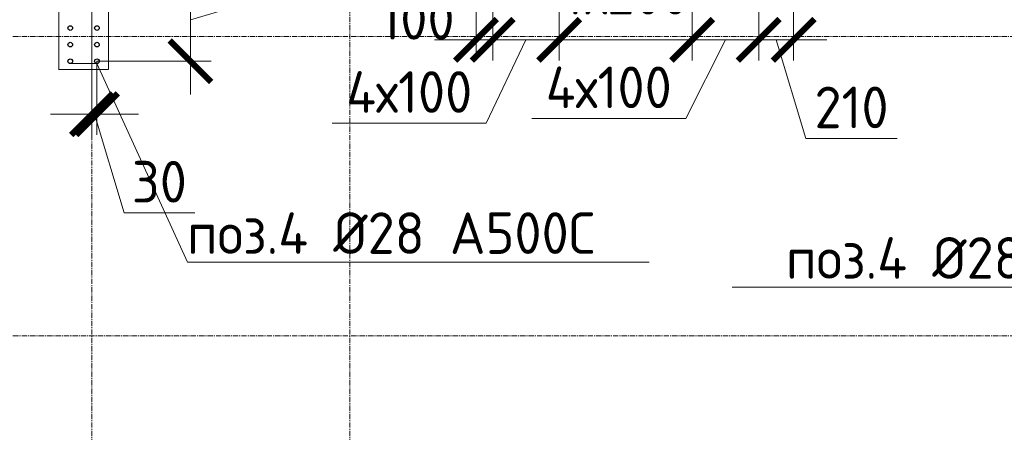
# Model space of a CAD drawing. Header units: millimetres. Extents: x -56135 to 1694203, y -446411 to -23139.
# Tile 276 of 311: x 980174 to 986095, y -75050 to -72570. Entities that reach past the tile are written whole.
import ezdxf
from ezdxf import colors
from ezdxf.entities.mleader import LeaderData, LeaderLine
from ezdxf.math import Vec2, Vec3

# ---------------------------------------------------------------- set-up
doc = ezdxf.new("R2010")
doc.units = ezdxf.units.MM
for name, pattern in [('01 Штриховая _4 мм_', [6, 3.5, -2.5]), ('______5', [1100, 800, -100, 100, -100]), ('HIDDEN2', [4.7625, 3.175, -1.5875]), ('осевая', [50.8, 31.75, -6.35, 6.35, -6.35])]:
    doc.linetypes.add(name, pattern=pattern)
for name, color, linetype, lineweight in [('1 Стены', 3, 'Continuous', 30), ('Оси', 40, '______5', 18), ('подоснова', 151, 'Continuous', 5), ('РАЗМЕРЫ', 1, 'Continuous', 9), ('СТЕНЫ', 3, 'Continuous', 30)]:
    doc.layers.add(name, color=color, linetype=linetype, lineweight=lineweight)
doc.styles.add('GOST-2.304_Type-B', font='GOST_Common.ttf')
doc.dimstyles.new('СПДС', dxfattribs={"dimscale": 100, "dimtxt": 2.5, "dimasz": 2.5, "dimexe": 1.25, "dimexo": 0, "dimtad": 1, "dimdec": 0, "dimtxsty": 'GOST-2.304_Type-B', "dimblk": 'ARCHTICK', "dimcen": 2.5, "dimdle": 2, "dimadec": 0, "dimazin": 2, "dimtfac": 0.75, "dimtdec": 0, "dimtmove": 1, "dimatfit": 3, "dimfxl": 1, "dimtolj": 1, "dimarcsym": 1})

# ---------------------------------------------------------------- blocks, each defined once
blk = doc.blocks.new('оси 2.2-2.3')
at = {"layer": 'Оси', "color": 16, "linetype": 'осевая', "lineweight": 0, "transparency": 33554687}
for p, q in [((494304.9, -104267.9), (494304.9, -134893.5)), ((495854.9, -104267.9), (495854.9, -134893.5)), ((468076.3, -117695.4), (524372.9, -117695.4)), ((468076.3, -119495.4), (524372.9, -119495.4))]:
    blk.add_line(p, q, dxfattribs=at)
blk = doc.blocks.new('стены тп')
at = {"layer": '1 Стены', "color": 252, "linetype": 'HIDDEN2', "lineweight": 0, "true_color": 0x939598}
for p, q in [((882540.4, -198925.6), (882540.4, -197675.6)), ((882240.6, -197745.6), (882240.6, -198925.6)), ((882240.6, -198925.6), (882540.4, -198925.6))]:
    blk.add_line(p, q, dxfattribs=at)
blk = doc.blocks.new('_None')
blk = doc.blocks.new('_ArchTick')
at = {"color": 0, "linetype": 'ByBlock', "const_width": 0.15}
blk.add_lwpolyline([(-0.5, -0.5), (0.5, 0.5)], dxfattribs=at)
blk = doc.blocks.new('*D1822')
at = {"layer": 'DEFPOINTS', "color": 0, "transparency": 16777216}
for p in [(980638.4, -72320, -360), (980638.4, -72820, -360), (981200.4, -72820)]:
    blk.add_point(p, dxfattribs=at)
at = {"layer": 'РАЗМЕРЫ', "color": 0, "lineweight": -2, "transparency": 16777216}
for p, q in [((981794.2, -72391.9), (981794.2, -71491.9)), ((981200.4, -72120), (981200.4, -73020)), ((980638.4, -72320), (981325.4, -72320)), ((981200.4, -72570), (981794.2, -72391.9)), ((980638.4, -72820), (981325.4, -72820))]:
    blk.add_line(p, q, dxfattribs=at)
at = {"layer": 'РАЗМЕРЫ', "color": 0, "lineweight": -2, "transparency": 16777216, "xscale": 250, "yscale": 250, "zscale": 250}
for p, rotation in [((981200.4, -72320), 90), ((981200.4, -72820), 270)]:
    blk.add_blockref('_ArchTick', p, dxfattribs=dict(at, rotation=rotation))
at = {"layer": 'РАЗМЕРЫ', "color": 0, "transparency": 16777216, "insert": (981606.7, -71941.9), "char_height": 250, "attachment_point": 5, "rotation": 90, "style": 'GOST-2.304_Type-B'}
blk.add_mtext('\\A1;5х100', dxfattribs=at)
blk = doc.blocks.new('*D1711')
at = {"layer": 'DEFPOINTS', "color": 0, "transparency": 16777216}
for p in [(982918.2, -72116, -360), (983018.2, -72100, -360), (983018.2, -72691)]:
    blk.add_point(p, dxfattribs=at)
at = {"layer": 'РАЗМЕРЫ', "color": 0, "lineweight": -2, "transparency": 16777216}
for p, q in [((982918.2, -72116), (982918.2, -72816)), ((983018.2, -72100), (983018.2, -72816)), ((982918.2, -72691), (982668.2, -72691)), ((982918.2, -72691), (983018.2, -72691)), ((983018.2, -72691), (983268.2, -72691))]:
    blk.add_line(p, q, dxfattribs=at)
at = {"layer": 'РАЗМЕРЫ', "color": 0, "lineweight": -2, "transparency": 16777216, "xscale": 250, "yscale": 250, "zscale": 250}
blk.add_blockref('_ArchTick', (982918.2, -72691), dxfattribs=at)
at = {"layer": 'РАЗМЕРЫ', "color": 0, "lineweight": -2, "transparency": 16777216, "xscale": 250, "yscale": 250, "zscale": 250, "rotation": 180}
blk.add_blockref('_ArchTick', (983018.2, -72691), dxfattribs=at)
at = {"layer": 'РАЗМЕРЫ', "color": 0, "transparency": 16777216, "insert": (982566.2, -72564.6), "char_height": 250, "attachment_point": 5, "style": 'GOST-2.304_Type-B'}
blk.add_mtext('\\A1;100', dxfattribs=at)
blk = doc.blocks.new('*D1712')
at = {"layer": 'DEFPOINTS', "color": 0, "transparency": 16777216}
for p in [(983418.2, -72100, -360), (984218.2, -72100, -360), (984218.2, -72691)]:
    blk.add_point(p, dxfattribs=at)
at = {"layer": 'РАЗМЕРЫ', "color": 0, "lineweight": -2, "transparency": 16777216}
for p, q in [((983418.2, -72100), (983418.2, -72816)), ((984218.2, -72100), (984218.2, -72816)), ((983218.2, -72691), (984418.2, -72691))]:
    blk.add_line(p, q, dxfattribs=at)
at = {"layer": 'РАЗМЕРЫ', "color": 0, "lineweight": -2, "transparency": 16777216, "xscale": 250, "yscale": 250, "zscale": 250, "rotation": 180}
blk.add_blockref('_ArchTick', (983418.2, -72691), dxfattribs=at)
at = {"layer": 'РАЗМЕРЫ', "color": 0, "lineweight": -2, "transparency": 16777216, "xscale": 250, "yscale": 250, "zscale": 250}
blk.add_blockref('_ArchTick', (984218.2, -72691), dxfattribs=at)
at = {"layer": 'РАЗМЕРЫ', "color": 0, "transparency": 16777216, "insert": (983796.6, -72413.7), "char_height": 250, "attachment_point": 5, "style": 'GOST-2.304_Type-B'}
blk.add_mtext('\\A1;4х200', dxfattribs=at)
blk = doc.blocks.new('*D1713')
at = {"layer": 'DEFPOINTS', "color": 0, "transparency": 16777216}
for p in [(984618.2, -72100, -360), (984828.2, -72116, -360), (984828.2, -72691)]:
    blk.add_point(p, dxfattribs=at)
at = {"layer": 'РАЗМЕРЫ', "color": 0, "lineweight": -2, "transparency": 16777216}
for p, q in [((984618.2, -72100), (984618.2, -72816)), ((984828.2, -72116), (984828.2, -72816)), ((984418.2, -72691), (985028.2, -72691)), ((984723.2, -72691), (984901.3, -73284.7)), ((984901.3, -73284.7), (985451.3, -73284.7))]:
    blk.add_line(p, q, dxfattribs=at)
at = {"layer": 'РАЗМЕРЫ', "color": 0, "lineweight": -2, "transparency": 16777216, "xscale": 250, "yscale": 250, "zscale": 250, "rotation": 180}
blk.add_blockref('_ArchTick', (984618.2, -72691), dxfattribs=at)
at = {"layer": 'РАЗМЕРЫ', "color": 0, "lineweight": -2, "transparency": 16777216, "xscale": 250, "yscale": 250, "zscale": 250}
blk.add_blockref('_ArchTick', (984828.2, -72691), dxfattribs=at)
at = {"layer": 'РАЗМЕРЫ', "color": 0, "transparency": 16777216, "insert": (985176.3, -73097.2), "char_height": 250, "attachment_point": 5, "style": 'GOST-2.304_Type-B'}
blk.add_mtext('\\A1;210', dxfattribs=at)
blk = doc.blocks.new('*D1741')
at = {"layer": 'DEFPOINTS', "color": 0, "transparency": 16777216}
for p in [(980608.2, -72820, -360), (980638.4, -72820), (980638.4, -73137.9)]:
    blk.add_point(p, dxfattribs=at)
at = {"layer": 'РАЗМЕРЫ', "color": 0, "lineweight": -2, "transparency": 16777216}
for p, q in [((980608.2, -72820), (980608.2, -73262.9)), ((980638.4, -72820), (980638.4, -73262.9)), ((980608.2, -73137.9), (980358.2, -73137.9)), ((980608.2, -73137.9), (980638.4, -73137.9)), ((980608.2, -73137.9), (980638.4, -73137.9)), ((980623.3, -73137.9), (980801.4, -73731.7)), ((980638.4, -73137.9), (980888.4, -73137.9)), ((980801.4, -73731.7), (981226.4, -73731.7))]:
    blk.add_line(p, q, dxfattribs=at)
at = {"layer": 'РАЗМЕРЫ', "color": 0, "lineweight": -2, "transparency": 16777216, "xscale": 250, "yscale": 250, "zscale": 250}
blk.add_blockref('_ArchTick', (980608.2, -73137.9), dxfattribs=at)
at = {"layer": 'РАЗМЕРЫ', "color": 0, "lineweight": -2, "transparency": 16777216, "xscale": 250, "yscale": 250, "zscale": 250, "rotation": 180}
blk.add_blockref('_ArchTick', (980638.4, -73137.9), dxfattribs=at)
at = {"layer": 'РАЗМЕРЫ', "color": 0, "transparency": 16777216, "insert": (981013.9, -73544.2), "char_height": 250, "attachment_point": 5, "style": 'GOST-2.304_Type-B'}
blk.add_mtext('\\A1;30', dxfattribs=at)
blk = doc.blocks.new('*D1586')
at = {"layer": 'DEFPOINTS', "color": 0, "transparency": 16777216}
for p in [(983418.2, -72100, -200), (983018.2, -72351.9, 160), (983018.2, -72691)]:
    blk.add_point(p, dxfattribs=at)
at = {"layer": 'РАЗМЕРЫ', "color": 0, "lineweight": -2, "transparency": 16777216}
for p, q in [((983418.2, -72100), (983418.2, -72816)), ((983018.2, -72351.9), (983018.2, -72816)), ((983618.2, -72691), (982818.2, -72691)), ((983218.2, -72691), (982978.9, -73192)), ((982978.9, -73192), (982053.9, -73192))]:
    blk.add_line(p, q, dxfattribs=at)
at = {"layer": 'РАЗМЕРЫ', "color": 0, "lineweight": -2, "transparency": 16777216, "xscale": 250, "yscale": 250, "zscale": 250, "rotation": 180}
blk.add_blockref('_ArchTick', (983018.2, -72691), dxfattribs=at)
at = {"layer": 'РАЗМЕРЫ', "color": 0, "lineweight": -2, "transparency": 16777216, "xscale": 250, "yscale": 250, "zscale": 250}
blk.add_blockref('_ArchTick', (983418.2, -72691), dxfattribs=at)
at = {"layer": 'РАЗМЕРЫ', "color": 0, "transparency": 16777216, "insert": (982516.4, -73004.5), "char_height": 250, "attachment_point": 5, "style": 'GOST-2.304_Type-B'}
blk.add_mtext('\\A1;4х100', dxfattribs=at)
blk = doc.blocks.new('*D1587')
at = {"layer": 'DEFPOINTS', "color": 0, "transparency": 16777216}
for p in [(984618.2, -72072, -200), (984218.2, -72324, 160), (984218.2, -72691)]:
    blk.add_point(p, dxfattribs=at)
at = {"layer": 'РАЗМЕРЫ', "color": 0, "lineweight": -2, "transparency": 16777216}
for p, q in [((984618.2, -72072), (984618.2, -72816)), ((984218.2, -72324), (984218.2, -72816)), ((984818.2, -72691), (984018.2, -72691)), ((984418.2, -72691), (984178.9, -73164)), ((984178.9, -73164), (983253.9, -73164))]:
    blk.add_line(p, q, dxfattribs=at)
at = {"layer": 'РАЗМЕРЫ', "color": 0, "lineweight": -2, "transparency": 16777216, "xscale": 250, "yscale": 250, "zscale": 250, "rotation": 180}
blk.add_blockref('_ArchTick', (984218.2, -72691), dxfattribs=at)
at = {"layer": 'РАЗМЕРЫ', "color": 0, "lineweight": -2, "transparency": 16777216, "xscale": 250, "yscale": 250, "zscale": 250}
blk.add_blockref('_ArchTick', (984618.2, -72691), dxfattribs=at)
at = {"layer": 'РАЗМЕРЫ', "color": 0, "transparency": 16777216, "insert": (983716.4, -72976.5), "char_height": 250, "attachment_point": 5, "style": 'GOST-2.304_Type-B'}
blk.add_mtext('\\A1;4х100', dxfattribs=at)
blk = doc.blocks.new('стены  тп')
at = {"layer": 'СТЕНЫ', "color": 251, "linetype": '01 Штриховая _4 мм_', "lineweight": 0, "true_color": 0x636466}
for p, q in [((562662.1, -328025.7, 3100), (562662.1, -326775.7, 3100)), ((562362.3, -326845.7, 3100), (562362.3, -328025.7, 3100)), ((562362.3, -328025.7, 3100), (562662.1, -328025.7, 3100))]:
    blk.add_line(p, q, dxfattribs=at)
blk = doc.blocks.new('прпрп')
at = {"layer": '1 Стены', "color": 252, "lineweight": 0, "true_color": 0x939598}
for p, q in [((980408.2, -72870, -200), (980408.2, -65220, -200)), ((980608.2, -65470, -200), (980608.2, -72870, -200)), ((980407.9, -72870, 160), (980607.9, -72870, 160)), ((980408, -72870, -560), (980608, -72870, -560)), ((980608, -72870, -200), (980408, -72870, -200)), ((980608, -72870, -200), (980408, -72870, -200)), ((980608, -72870, -200), (980408, -72870, -200)), ((980608.2, -72870, -200), (980408, -72870, -200))]:
    blk.add_line(p, q, dxfattribs=at)
at = {"layer": 'РАЗМЕРЫ', "color": 5, "linetype": 'Continuous', "lineweight": 30}
for centre in [(980478, -72620, -200), (980638.4, -72620, -200), (980478, -72720, -200), (980638.4, -72720, -200), (980478, -72820, -200), (980638.4, -72820, -200)]:
    blk.add_circle(centre, 14, dxfattribs=at)
at = {"layer": 'РАЗМЕРЫ', "color": 1}
for name, p in [('оси 2.2-2.3', (486303.3, 45025.4)), ('стены тп', (98167.6, 126055.6))]:
    blk.add_blockref(name, p, dxfattribs=at)
at = {"layer": 'РАЗМЕРЫ'}
blk.add_blockref('стены  тп', (418045.9, 255155.8, -3100), dxfattribs=at)
dim = blk.add_linear_dim(base=(981200.4, -72820, 160), p1=(980638.4, -72320, -200), p2=(980638.4, -72820, -200), angle=90, text='5х100', dimstyle='СПДС', dxfattribs=at)
dim.commit()
dim.dimension.update_dxf_attribs({"geometry": '*D1822', "text_midpoint": (981606.7, -72329.4, 160)})
at = {"layer": 'РАЗМЕРЫ', "color": 1}
for base, p1, p2, picture, middle in [((983018.2, -72691), (983418.2, -72100, -200), (983018.2, -72351.9, 160), '*D1586', (982916.4, -73192)), ((984218.2, -72691, 160), (984618.2, -72072, -40), (984218.2, -72324, 320), '*D1587', (984116.4, -73164, 160))]:
    dim = blk.add_linear_dim(base=base, p1=p1, p2=p2, text='4х100', dimstyle='СПДС', dxfattribs=at)
    dim.commit()
    dim.dimension.update_dxf_attribs({"geometry": picture, "text_midpoint": middle, "dimtype": 128})
at = {"layer": 'РАЗМЕРЫ'}
dim = blk.add_linear_dim(base=(983018.2, -72691, 160), p1=(982918.2, -72116, -200), p2=(983018.2, -72100, -200), dimstyle='СПДС', dxfattribs=at)
dim.commit()
dim.dimension.update_dxf_attribs({"geometry": '*D1711', "text_midpoint": (982566.2, -72752.1, 160), "dimtype": 128})
dim = blk.add_linear_dim(base=(984218.2, -72691, 160), p1=(983418.2, -72100, -200), p2=(984218.2, -72100, -200), text='4х200', dimstyle='СПДС', dxfattribs=at)
dim.commit()
dim.dimension.update_dxf_attribs({"geometry": '*D1712', "text_midpoint": (983796.6, -72601.2, 160), "dimtype": 128})
for base, p1, p2, picture, middle in [((984828.2, -72691, 160), (984618.2, -72100, -200), (984828.2, -72116, -200), '*D1713', (984963.8, -73097.2, 160)), ((980638.4, -73137.9, 160), (980608.2, -72820, -200), (980638.4, -72820, 160), '*D1741', (980863.9, -73544.2, 160))]:
    dim = blk.add_linear_dim(base=base, p1=p1, p2=p2, dimstyle='СПДС', dxfattribs=at)
    dim.commit()
    dim.dimension.update_dxf_attribs({"geometry": picture, "text_midpoint": middle})
at = {"layer": 'подоснова', "color": 4, "ltscale": 0.3}
ml = blk.add_multileader_mtext('Standard', dxfattribs=at)
ml.set_content('{\\C2;поз.4 %%C28 А500С }', color=4, style='GOST-2.304_Type-B')
ml.set_leader_properties(color=256, linetype='ByLayer', lineweight=15)
ml.set_arrow_properties(name='NONE')
ml.build(insert=Vec2(0, 0))
ml.multileader.update_dxf_attribs({"text_left_attachment_type": 6, "text_right_attachment_type": 6, "dogleg_length": 0.1, "arrow_head_size": 18})
ctx = ml.context
ctx.base_point, ctx.char_height, ctx.arrow_head_size, ctx.landing_gap_size, ctx.plane_origin = Vec3(984785.4, -74177.3, 160), 250, 18, 20, Vec3(992874.7, -73577.2, 160)
ctx.left_attachment, ctx.right_attachment, ctx.text_align_type = 6, 6, 1
notes = []
notes.append((ctx, [(0, (1, 1, 0), (987234.2, -74177.3, 160), (-1, 0), 0.1, [(1, [(987541.8, -72820, 160), (987701, -72831.9, 160)], 0, [])])]))
ctx.mtext.insert, ctx.mtext.width, ctx.mtext.alignment, ctx.mtext.flow_direction = Vec3(986009.8, -73877.3, 160), 4075.871, 2, 5
ml = blk.add_multileader_mtext('Standard', dxfattribs=at)
ml.set_content('{\\C2;поз.4 %%C28 А500С }', color=4, style='GOST-2.304_Type-B')
ml.set_leader_properties(color=256, linetype='ByLayer', lineweight=15)
ml.set_arrow_properties(name='NONE')
ml.build(insert=Vec2(0, 0))
ml.multileader.update_dxf_attribs({"text_left_attachment_type": 6, "text_right_attachment_type": 6, "dogleg_length": 0.1, "arrow_head_size": 18})
ctx = ml.context
ctx.base_point, ctx.char_height, ctx.arrow_head_size, ctx.landing_gap_size, ctx.plane_origin = Vec3(981183.3, -74027.9, 160), 250, 18, 20, Vec3(985724.6, -73577.2, 160)
ctx.left_attachment, ctx.right_attachment, ctx.text_align_type = 6, 6, 1
notes.append((ctx, [(1, (1, 1, 0), (981183.2, -74027.9, 160), (1, 0), 0.1, [(1, [(980478, -72832.5, 160), (980638.4, -72834, 160)], 0, [])])]))
ctx.mtext.insert, ctx.mtext.width, ctx.mtext.alignment, ctx.mtext.flow_direction = Vec3(982407.7, -73727.9, 160), 4075.871, 2, 5
for ctx, leaders in notes:
    for number, flags, end, landing, length, lines in leaders:
        leader = LeaderData()
        leader.index, (leader.has_last_leader_line, leader.has_dogleg_vector, leader.attachment_direction) = number, flags
        leader.last_leader_point, leader.dogleg_vector, leader.dogleg_length = Vec3(end), Vec3(landing), length
        for number, points, colour, breaks in lines:
            line = LeaderLine()
            line.index, line.vertices, line.color, line.breaks = number, Vec3.list(points), colors.encode_raw_color(colour), breaks
            leader.lines.append(line)
        ctx.leaders.append(leader)

msp = doc.modelspace()

# ---------------------------------------------------------------- block references
at = {"layer": 'РАЗМЕРЫ'}
msp.add_blockref('прпрп', (0, 0), dxfattribs=at)

doc.saveas('drawing.dxf')
